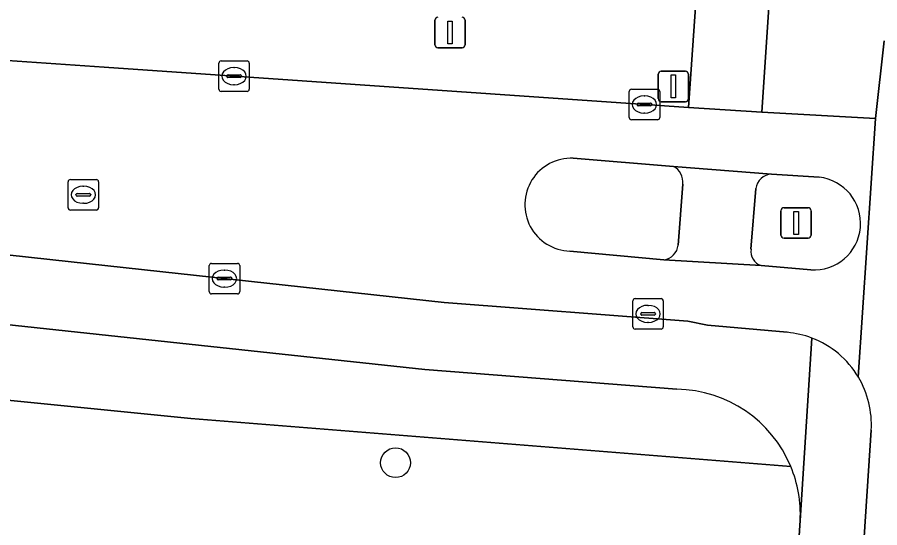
# Model space of a CAD drawing. Extents: x 161848 to 162726, y 385382 to 386521.
# Drawn here: x 161985.14 to 162013.44, y 385740.75 to 385757.49 of the extents above; entities that cross this region are included whole.
import ezdxf

# ---------------------------------------------------------------- set-up
doc = ezdxf.new("R2010")
doc.units = 0
for name, color, linetype in [('IMGEO_Berm_groen', 7, 'Continuous'), ('IMGEO_Boom', 7, 'Continuous'), ('IMGEO_Fietspad_gesloten', 7, 'Continuous'), ('IMGEO_Kolk', 7, 'Continuous'), ('IMGEO_Lichtmast', 7, 'Continuous'), ('IMGEO_Rijbaan_lokaal_gesloten', 7, 'Continuous'), ('IMGEO_Rioolput', 7, 'Continuous'), ('IMGEO_Verkeersbordpaal', 7, 'Continuous'), ('IMGEO_Verkeerseiland_gesloten', 7, 'Continuous'), ('IMGEO_Verkeerseiland_groen', 7, 'Continuous'), ('IMGEO_Voetpad_open', 7, 'Continuous')]:
    doc.layers.add(name, color=color, linetype=linetype)

msp = doc.modelspace()

# ---------------------------------------------------------------- linework, layer by layer
at = {"layer": 'IMGEO_Berm_groen'}
msp.add_lwpolyline([(162007.886, 385764.887), (162006.857, 385764.99), (162004.668, 385765.161), (162004.637, 385764.633), (162000, 385764.941), (161995.522, 385765.238), (161995.285, 385761.669), (161990.295, 385761.98), (161958.169, 385763.981), (161957.782, 385758.502), (161957.741, 385757.923), (161975.612, 385756.703), (161987.997, 385755.849), (162007.165, 385754.527)], close=True, dxfattribs=at)
for points in [[(161975.001, 385748.466), (161953.102, 385749.939), (161952.944, 385747.799), (161971.9, 385746.225), (161990.837, 385744.335), (162010.52, 385742.756)], [(162006.785, 385745.288), (161998.508, 385745.939), (161975.001, 385748.466)], [(162010.52, 385742.756), (161990.837, 385744.335), (161971.9, 385746.225), (161952.944, 385747.799), (161952.493, 385741.71), (161971.704, 385740.493), (162006.281, 385737.975), (162005.981, 385733.434), (162007.276, 385733.35), (162010.327, 385733.184), (162010.817, 385740.826), (162010.828, 385740.989)]]:
    msp.add_lwpolyline(points, dxfattribs=at)
for centre, radius, start, end in [((162006.728, 385741.184), 4.105, 22.5238, 89.2086), ((162006.732, 385741.185), 4.101, 357.2562, 22.5192)]:
    msp.add_arc(centre, radius, start, end, dxfattribs=at)
at = {"layer": 'IMGEO_Boom'}
msp.add_circle((161997.553, 385742.882), 0.489, dxfattribs=at)
at = {"layer": 'IMGEO_Fietspad_gesloten'}
for points in [[(162013.578, 385756.709), (162013.298, 385754.162), (162012.735, 385745.688)], [(162013.158, 385743.949), (162010.873, 385709.146)]]:
    msp.add_lwpolyline(points, dxfattribs=at)
msp.add_arc((162010.114, 385744.129), 3.05, 356.6073, 30.7353, dxfattribs=at)
at = {"layer": 'IMGEO_Kolk'}
for p, q in [((161991.754, 385755.129), (161991.754, 385755.981)), ((161991.829, 385756.055), (161992.681, 385756.055)), ((161992.755, 385755.981), (161992.755, 385755.129)), ((161992.242, 385755.835), (161992.267, 385755.835)), ((161992.013, 385755.549), (161992.013, 385755.561)), ((161992.451, 385755.512), (161992.053, 385755.512)), ((161992.056, 385755.598), (161992.454, 385755.598)), ((161992.497, 385755.561), (161992.497, 385755.549)), ((161992.265, 385755.275), (161992.24, 385755.275)), ((162005.292, 385755.127), (162006.144, 385755.127)), ((161992.681, 385755.055), (161991.829, 385755.055)), ((162005.217, 385754.201), (162005.217, 385755.053)), ((162005.705, 385754.907), (162005.73, 385754.907)), ((162006.218, 385755.053), (162006.218, 385754.201)), ((162005.476, 385754.621), (162005.476, 385754.633)), ((162005.914, 385754.584), (162005.516, 385754.584)), ((162005.519, 385754.67), (162005.917, 385754.67)), ((162005.96, 385754.633), (162005.96, 385754.621)), ((162005.728, 385754.347), (162005.703, 385754.347)), ((162006.144, 385754.127), (162005.292, 385754.127)), ((161991.438, 385748.492), (161991.438, 385749.344)), ((161991.513, 385749.418), (161992.365, 385749.418)), ((161991.926, 385749.198), (161991.951, 385749.198)), ((161992.439, 385749.344), (161992.439, 385748.492)), ((161991.697, 385748.912), (161991.697, 385748.924)), ((161992.135, 385748.875), (161991.737, 385748.875)), ((161991.74, 385748.961), (161992.138, 385748.961)), ((161992.181, 385748.924), (161992.181, 385748.912)), ((161991.949, 385748.638), (161991.924, 385748.638)), ((161992.365, 385748.418), (161991.513, 385748.418)), ((162005.336, 385747.335), (162005.336, 385748.187)), ((162005.411, 385748.261), (162006.263, 385748.261)), ((162005.824, 385748.041), (162005.849, 385748.041)), ((162006.337, 385748.187), (162006.337, 385747.335)), ((162005.595, 385747.755), (162005.595, 385747.767)), ((162005.638, 385747.804), (162006.036, 385747.804)), ((162006.079, 385747.767), (162006.079, 385747.755)), ((162006.033, 385747.718), (162005.635, 385747.718)), ((162005.847, 385747.481), (162005.822, 385747.481)), ((162006.263, 385747.261), (162005.411, 385747.261))]:
    msp.add_line(p, q, dxfattribs=at)
for points in [[(161991.754, 385755.129), (161991.754, 385755.981)], [(161991.829, 385756.055), (161992.681, 385756.055)], [(161992.755, 385755.981), (161992.755, 385755.129)], [(162005.292, 385755.127), (162006.144, 385755.127)], [(161992.681, 385755.055), (161991.829, 385755.055)], [(162005.217, 385754.201), (162005.217, 385755.053)], [(162006.218, 385755.053), (162006.218, 385754.201)], [(162006.144, 385754.127), (162005.292, 385754.127)], [(161991.438, 385748.492), (161991.438, 385749.344)], [(161991.513, 385749.418), (161992.365, 385749.418)], [(161992.439, 385749.344), (161992.439, 385748.492)], [(161992.365, 385748.418), (161991.513, 385748.418)], [(162005.336, 385747.335), (162005.336, 385748.187)], [(162005.411, 385748.261), (162006.263, 385748.261)], [(162006.337, 385748.187), (162006.337, 385747.335)], [(162006.263, 385747.261), (162005.411, 385747.261)]]:
    msp.add_lwpolyline(points, dxfattribs=at)
for centre, radius, start, end in [((161991.831, 385755.979), 0.0765, 91.552, 178.448), ((161991.831, 385755.979), 0.0765, 91.552, 178.448), ((161992.679, 385755.979), 0.0765, 1.552, 88.448), ((161992.679, 385755.979), 0.0765, 1.552, 88.448), ((161992.053, 385755.558), 0.0403, 85.8775, 175.7526), ((161992.05, 385755.548), 0.0366, 178.938, 274.7102), ((161992.454, 385755.555), 0.043, 264.8664, 352.4533), ((161992.458, 385755.56), 0.0386, 1.7309, 96.639), ((161991.831, 385755.131), 0.0765, 181.552, 268.448), ((161991.831, 385755.131), 0.0765, 181.552, 268.448), ((161992.679, 385755.131), 0.0765, 271.552, 358.448), ((161992.679, 385755.131), 0.0765, 271.552, 358.448), ((162005.294, 385755.051), 0.0765, 91.552, 178.448), ((162005.294, 385755.051), 0.0765, 91.552, 178.448), ((162006.142, 385755.051), 0.0765, 1.552, 88.448), ((162006.142, 385755.051), 0.0765, 1.552, 88.448), ((162005.516, 385754.63), 0.0403, 85.8775, 175.7526), ((162005.513, 385754.62), 0.0366, 178.938, 274.7102), ((162005.917, 385754.627), 0.043, 264.8664, 352.4533), ((162005.921, 385754.632), 0.0386, 1.7309, 96.639), ((162005.294, 385754.203), 0.0765, 181.552, 268.448), ((162005.294, 385754.203), 0.0765, 181.552, 268.448), ((162006.142, 385754.203), 0.0765, 271.552, 358.448), ((162006.142, 385754.203), 0.0765, 271.552, 358.448), ((161991.515, 385749.342), 0.0765, 91.552, 178.448), ((161991.515, 385749.342), 0.0765, 91.552, 178.448), ((161992.363, 385749.342), 0.0765, 1.552, 88.448), ((161992.363, 385749.342), 0.0765, 1.552, 88.448), ((161991.737, 385748.921), 0.0403, 85.8775, 175.7526), ((161991.734, 385748.911), 0.0366, 178.938, 274.7102), ((161992.138, 385748.918), 0.043, 264.8664, 352.4533), ((161992.142, 385748.923), 0.0386, 1.7309, 96.639), ((161991.515, 385748.494), 0.0765, 181.552, 268.448), ((161991.515, 385748.494), 0.0765, 181.552, 268.448), ((161992.363, 385748.494), 0.0765, 271.552, 358.448), ((161992.363, 385748.494), 0.0765, 271.552, 358.448), ((162005.413, 385748.185), 0.0765, 91.552, 178.448), ((162005.413, 385748.185), 0.0765, 91.552, 178.448), ((162006.261, 385748.185), 0.0765, 1.552, 88.448), ((162006.261, 385748.185), 0.0765, 1.552, 88.448), ((162005.635, 385747.764), 0.0403, 85.8775, 175.7526), ((162005.632, 385747.754), 0.0366, 178.938, 274.7102), ((162006.036, 385747.761), 0.043, 264.8664, 352.4533), ((162006.04, 385747.766), 0.0386, 1.7309, 96.639), ((162005.413, 385747.337), 0.0765, 181.552, 268.448), ((162005.413, 385747.337), 0.0765, 181.552, 268.448), ((162006.261, 385747.337), 0.0765, 271.552, 358.448), ((162006.261, 385747.337), 0.0765, 271.552, 358.448)]:
    msp.add_arc(centre, radius, start, end, dxfattribs=at)
for centre, major_axis, ratio, start_param, end_param in [((161992.241, 385755.555), (-0.387, 0.002), 0.722429, 4.712389, 7.853982), ((161992.266, 385755.555), (-0.39, 0.002), 0.717154, 1.570796, 4.712389), ((162005.704, 385754.627), (-0.387, 0.002), 0.722429, 4.712389, 7.853982), ((162005.729, 385754.627), (-0.39, 0.002), 0.717154, 1.570796, 4.712389), ((161991.925, 385748.918), (-0.387, 0.002), 0.722429, 4.712389, 7.853982), ((161991.95, 385748.918), (-0.39, 0.002), 0.717154, 1.570796, 4.712389), ((162005.823, 385747.761), (-0.387, 0.002), 0.722429, 4.712389, 7.853982), ((162005.848, 385747.761), (-0.39, 0.002), 0.717154, 1.570796, 4.712389)]:
    msp.add_ellipse(centre, major_axis=major_axis, ratio=ratio, start_param=start_param, end_param=end_param, dxfattribs=at)
at = {"layer": 'IMGEO_Lichtmast'}
for p, q in [((161998.844, 385756.587), (161998.844, 385757.387)), ((161998.844, 385757.387), (161998.844, 385756.587)), ((161999.834, 385757.387), (161999.834, 385756.587)), ((161999.834, 385756.587), (161999.834, 385757.387)), ((161999.734, 385756.487), (161998.944, 385756.487)), ((161998.944, 385756.487), (161999.734, 385756.487)), ((162010.198, 385750.343), (162010.198, 385751.143)), ((162010.198, 385751.143), (162010.198, 385750.343)), ((162010.298, 385751.243), (162011.088, 385751.243)), ((162011.088, 385751.243), (162010.298, 385751.243)), ((162011.188, 385751.143), (162011.188, 385750.343)), ((162011.188, 385750.343), (162011.188, 385751.143)), ((162011.088, 385750.243), (162010.298, 385750.243)), ((162010.298, 385750.243), (162011.088, 385750.243))]:
    msp.add_line(p, q, dxfattribs=at)
for points in [[(161999.264, 385757.362), (161999.414, 385757.362), (161999.414, 385756.612), (161999.264, 385756.612), (161999.264, 385757.362)], [(162010.618, 385751.118), (162010.768, 385751.118), (162010.768, 385750.368), (162010.618, 385750.368), (162010.618, 385751.118)]]:
    msp.add_lwpolyline(points, dxfattribs=at)
for centre, start, end in [((161998.944, 385757.387), 90, 180), ((161998.944, 385757.387), 90, 180), ((161999.734, 385757.387), 0, 90), ((161999.734, 385757.387), 360, 90), ((161998.944, 385756.587), 180, 270), ((161998.944, 385756.587), 180, 270), ((161999.734, 385756.587), 270, 0), ((161999.734, 385756.587), 270, 0), ((162010.298, 385751.143), 90, 180), ((162010.298, 385751.143), 90, 180), ((162011.088, 385751.143), 0, 90), ((162011.088, 385751.143), 360, 90), ((162010.298, 385750.343), 180, 270), ((162010.298, 385750.343), 180, 270), ((162011.088, 385750.343), 270, 0), ((162011.088, 385750.343), 270, 0)]:
    msp.add_arc(centre, 0.1, start, end, dxfattribs=at)
at = {"layer": 'IMGEO_Rijbaan_lokaal_gesloten'}
for points in [[(161987.997, 385755.849), (161975.612, 385756.703), (161957.741, 385757.923), (161955.211, 385758.096), (161908.633, 385761.277), (161908.493, 385761.286), (161908.074, 385755.36), (161908.235, 385755.349), (161969.571, 385751.183), (161975.59, 385750.7), (161987.517, 385749.4), (161999.145, 385748.133), (162007.147, 385747.527), (162007.79, 385747.389), (162010.403, 385747.157)], [(162012.735, 385745.688), (162013.298, 385754.162), (162009.57, 385754.375), (162007.165, 385754.527), (161987.997, 385755.849)], [(162003.379, 385752.866), (162006.676, 385752.597), (162009.882, 385752.343), (162011.447, 385752.242)], [(162011.176, 385749.206), (162009.544, 385749.343), (162006.358, 385749.537), (162003.272, 385749.82)]]:
    msp.add_lwpolyline(points, dxfattribs=at)
for centre, radius, start, end in [((162003.319, 385751.343), 1.524, 87.7438, 268.2325), ((162011.285, 385750.726), 1.524, 265.9086, 83.8897), ((162010.132, 385744.169), 3, 68.9485, 84.8239), ((162010.13, 385744.134), 3.034, 30.8058, 69.1337)]:
    msp.add_arc(centre, radius, start, end, dxfattribs=at)
at = {"layer": 'IMGEO_Rioolput'}
for p, q in [((161986.809, 385751.241), (161986.809, 385752.093)), ((161986.884, 385752.167), (161987.736, 385752.167)), ((161987.81, 385752.093), (161987.81, 385751.241)), ((161987.111, 385751.71), (161987.509, 385751.71)), ((161987.297, 385751.947), (161987.322, 385751.947)), ((161987.068, 385751.661), (161987.068, 385751.673)), ((161987.506, 385751.624), (161987.108, 385751.624)), ((161987.552, 385751.673), (161987.552, 385751.661)), ((161987.736, 385751.167), (161986.884, 385751.167)), ((161987.32, 385751.387), (161987.295, 385751.387))]:
    msp.add_line(p, q, dxfattribs=at)
for points in [[(161986.809, 385751.241), (161986.809, 385752.093)], [(161986.884, 385752.167), (161987.736, 385752.167)], [(161987.81, 385752.093), (161987.81, 385751.241)], [(161987.736, 385751.167), (161986.884, 385751.167)]]:
    msp.add_lwpolyline(points, dxfattribs=at)
for centre, radius, start, end in [((161986.886, 385752.091), 0.0765, 91.552, 178.448), ((161986.886, 385752.091), 0.0765, 91.552, 178.448), ((161987.734, 385752.091), 0.0765, 1.552, 88.448), ((161987.734, 385752.091), 0.0765, 1.552, 88.448), ((161987.108, 385751.67), 0.0403, 85.8775, 175.7526), ((161987.513, 385751.672), 0.0386, 1.7309, 96.639), ((161987.105, 385751.66), 0.0366, 178.938, 274.7102), ((161987.509, 385751.667), 0.043, 264.8664, 352.4533), ((161986.886, 385751.243), 0.0765, 181.552, 268.448), ((161986.886, 385751.243), 0.0765, 181.552, 268.448), ((161987.734, 385751.243), 0.0765, 271.552, 358.448), ((161987.734, 385751.243), 0.0765, 271.552, 358.448)]:
    msp.add_arc(centre, radius, start, end, dxfattribs=at)
for centre, major_axis, ratio, start_param, end_param in [((161987.296, 385751.667), (-0.387, 0.002), 0.722429, 4.712389, 7.853982), ((161987.321, 385751.667), (-0.39, 0.002), 0.717154, 1.570796, 4.712389)]:
    msp.add_ellipse(centre, major_axis=major_axis, ratio=ratio, start_param=start_param, end_param=end_param, dxfattribs=at)
at = {"layer": 'IMGEO_Verkeersbordpaal'}
for p, q in [((162006.271, 385755.719), (162007.061, 385755.719)), ((162007.061, 385755.719), (162006.271, 385755.719)), ((162006.171, 385754.819), (162006.171, 385755.619)), ((162006.171, 385755.619), (162006.171, 385754.819)), ((162007.161, 385755.619), (162007.161, 385754.819)), ((162007.161, 385754.819), (162007.161, 385755.619)), ((162007.061, 385754.719), (162006.271, 385754.719)), ((162006.271, 385754.719), (162007.061, 385754.719))]:
    msp.add_line(p, q, dxfattribs=at)
msp.add_lwpolyline([(162006.591, 385755.594), (162006.741, 385755.594), (162006.741, 385754.844), (162006.591, 385754.844), (162006.591, 385755.594)], dxfattribs=at)
for centre, start, end in [((162006.271, 385755.619), 90, 180), ((162006.271, 385755.619), 90, 180), ((162007.061, 385755.619), 0, 90), ((162007.061, 385755.619), 360, 90), ((162006.271, 385754.819), 180, 270), ((162006.271, 385754.819), 180, 270), ((162007.061, 385754.819), 270, 0), ((162007.061, 385754.819), 270, 0)]:
    msp.add_arc(centre, 0.1, start, end, dxfattribs=at)
at = {"layer": 'IMGEO_Verkeerseiland_gesloten'}
for points in [[(162006.676, 385752.597), (162003.379, 385752.866)], [(162011.447, 385752.242), (162009.882, 385752.343)], [(162006.827, 385750.012), (162006.98, 385752.016)], [(162009.375, 385751.871), (162009.214, 385749.881)], [(162003.272, 385749.82), (162006.358, 385749.537)], [(162009.544, 385749.343), (162011.176, 385749.206)]]:
    msp.add_lwpolyline(points, dxfattribs=at)
for centre, radius, start, end in [((162003.319, 385751.343), 1.524, 87.7438, 268.2325), ((162006.386, 385752.075), 0.597, 354.2792, 60.9612), ((162009.911, 385751.803), 0.54, 93.0886, 172.8164), ((162011.285, 385750.726), 1.524, 265.9086, 83.8897), ((162006.287, 385750.076), 0.543, 277.4777, 353.2506), ((162009.708, 385749.814), 0.498, 172.2242, 250.8243)]:
    msp.add_arc(centre, radius, start, end, dxfattribs=at)
at = {"layer": 'IMGEO_Verkeerseiland_groen'}
msp.add_lwpolyline([(162009.994, 385760.777), (162009.57, 385754.375), (162013.298, 385754.162), (162013.578, 385756.709)], dxfattribs=at)
at = {"layer": 'IMGEO_Voetpad_open'}
for points in [[(162019.35, 385835.21), (162019.619, 385839.181), (162012.884, 385839.718), (162012.581, 385834.953), (162008.815, 385778.362), (162008.526, 385774.954), (162008.506, 385774.751), (162008.172, 385770.043), (162007.886, 385764.887), (162007.165, 385754.527), (162009.57, 385754.375), (162009.994, 385760.777)], [(161975.59, 385750.7), (161969.571, 385751.183), (161908.235, 385755.349), (161908.074, 385755.36), (161907.918, 385753.156), (161909.091, 385753.073), (161927.277, 385751.779), (161929.817, 385751.599), (161932.67, 385751.41), (161948.11, 385750.298), (161951.103, 385750.085), (161952.267, 385750), (161953.102, 385749.939), (161975.001, 385748.466), (161998.508, 385745.939), (162006.785, 385745.288)], [(162009.882, 385752.343), (162006.676, 385752.597)], [(162006.98, 385752.016), (162006.827, 385750.012)], [(162009.214, 385749.881), (162009.375, 385751.871)], [(162010.403, 385747.157), (162007.79, 385747.389), (162007.147, 385747.527), (161999.145, 385748.133), (161987.517, 385749.4), (161975.59, 385750.7)], [(162006.358, 385749.537), (162009.544, 385749.343)], [(162011.21, 385746.969), (162010.828, 385740.989), (162010.817, 385740.826), (162010.327, 385733.184), (162009.972, 385727.634), (162009.076, 385713.656)], [(162010.828, 385740.989), (162011.21, 385746.969)], [(162010.217, 385699.151), (162010.295, 385700.348), (162010.549, 385704.218), (162010.873, 385709.146), (162013.158, 385743.949)]]:
    msp.add_lwpolyline(points, dxfattribs=at)
for centre, radius, start, end in [((162006.386, 385752.075), 0.597, 354.2792, 60.9612), ((162009.911, 385751.803), 0.54, 93.0886, 172.8164), ((162006.287, 385750.076), 0.543, 277.4777, 353.2506), ((162009.708, 385749.814), 0.498, 172.2242, 250.8243), ((162010.132, 385744.169), 3, 68.9485, 84.8239), ((162010.13, 385744.134), 3.034, 30.8058, 69.1337), ((162010.114, 385744.129), 3.05, 356.6073, 30.7353), ((162006.728, 385741.184), 4.105, 22.5238, 89.2086), ((162006.732, 385741.185), 4.101, 357.2562, 22.5192)]:
    msp.add_arc(centre, radius, start, end, dxfattribs=at)

doc.saveas('drawing.dxf')
